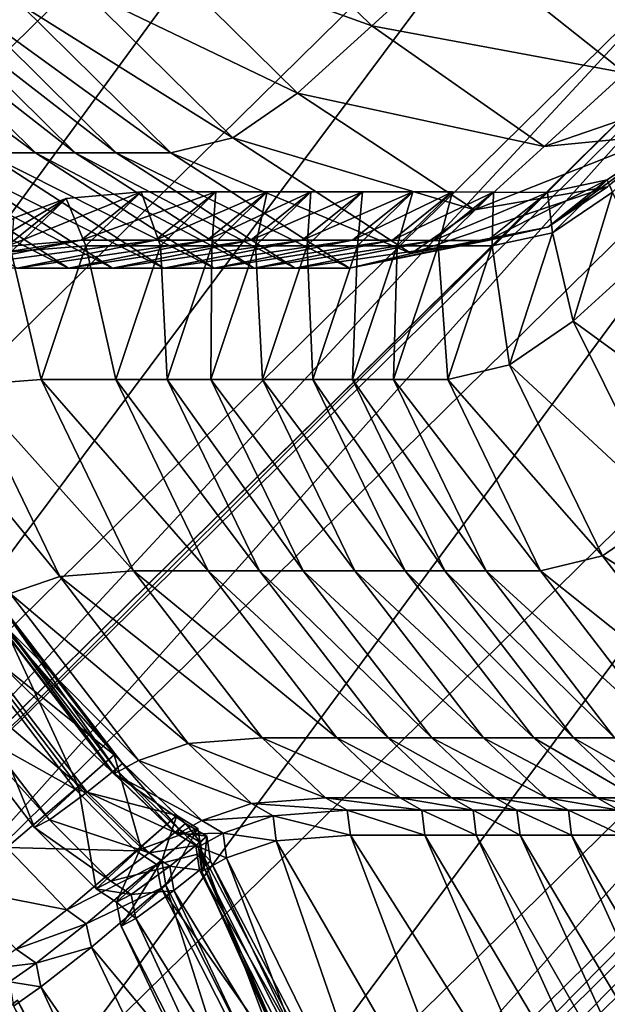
# Model space of a CAD drawing. Header units: millimetres. Extents: x 2387 to 13955, y -4964 to 364.
# Tile 666 of 1056: x 7050.94 to 7055.79, y -2847.48 to -2839.35. Entities that reach past the tile are written whole.
import ezdxf

# ---------------------------------------------------------------- set-up
doc = ezdxf.new("R2010")
doc.units = ezdxf.units.MM
doc.header["$MEASUREMENT"] = 0
doc.layers.add('Predefinito', color=7, linetype='Continuous', true_color=0x000000)

msp = doc.modelspace()

# ---------------------------------------------------------------- linework, layer by layer
at = {"layer": 'Predefinito'}
for points in [[(7043.1484, -2826.8787, 485.8323), (7050.9524, -2833.1665, 485.8435), (7043.3201, -2840.6766, 440.6501)], [(7045.9486, -2842.9292, 440.6993), (7043.3201, -2840.6766, 440.6501), (7050.9524, -2833.1665, 485.8435)], [(7050.9524, -2833.1665, 485.8435), (7053.5766, -2835.4239, 485.8769), (7045.9486, -2842.9292, 440.6993)], [(7046.0385, -2843.108, 440.7321), (7045.9486, -2842.9292, 440.6993), (7053.5766, -2835.4239, 485.8769)], [(7053.5766, -2835.4239, 485.8769), (7053.6634, -2835.6057, 485.8992), (7046.0385, -2843.108, 440.7321)], [(7046.2277, -2843.1725, 440.6993), (7046.0385, -2843.108, 440.7321), (7053.6634, -2835.6057, 485.8992)], [(7053.6634, -2835.6057, 485.8992), (7053.8554, -2835.6669, 485.8769), (7046.2277, -2843.1725, 440.6993)], [(7046.8158, -2843.5668, 440.6501), (7046.2277, -2843.1725, 440.6993), (7053.8554, -2835.6669, 485.8769)], [(7053.8554, -2835.6669, 485.8769), (7054.4477, -2836.0563, 485.8435), (7046.8158, -2843.5668, 440.6501)], [(7048.1022, -2844.7348, 440.6337), (7046.8158, -2843.5668, 440.6501), (7054.4477, -2836.0563, 485.8435)], [(7054.4477, -2836.0563, 485.8435), (7055.7355, -2837.2228, 485.8323), (7048.1022, -2844.7348, 440.6337)], [(7049.1175, -2846.0976, 440.7532), (7048.1022, -2844.7348, 440.6337), (7055.7355, -2837.2228, 485.8323)], [(7055.7355, -2837.2228, 485.8323), (7056.7391, -2838.596, 485.9135), (7049.1175, -2846.0976, 440.7532)], [(7053.8435, -2839.4032, 1223.2456), (7052.6006, -2838.1883, 1223.2242), (7051.9934, -2838.7389, 1220.204)], [(7052.6006, -2838.1883, 1223.2242), (7053.8435, -2839.4032, 1223.2456), (7054.5907, -2838.724, 1224.9897)], [(7048.8923, -2847.0761, 441.1116), (7049.1175, -2846.0976, 440.7532), (7056.7391, -2838.596, 485.9135)], [(7056.7391, -2838.596, 485.9135), (7056.4782, -2839.6059, 486.157), (7048.8923, -2847.0761, 441.1116)], [(7053.2321, -2839.9589, 1220.2166), (7051.9934, -2838.7389, 1220.204), (7051.4613, -2839.1079, 1211.855)], [(7051.9934, -2838.7389, 1220.204), (7053.2321, -2839.9589, 1220.2166), (7053.8435, -2839.4032, 1223.2456)], [(7055.9329, -2839.7933, 1224.7559), (7054.5907, -2838.724, 1224.9897), (7053.8435, -2839.4032, 1223.2456)], [(7054.5907, -2838.724, 1224.9897), (7055.9329, -2839.7933, 1224.7559), (7056.5301, -2839.25, 1225.4733)], [(7052.6987, -2840.3294, 1211.8616), (7051.4613, -2839.1079, 1211.855), (7050.9485, -2839.2309, 1194.1353)], [(7051.4613, -2839.1079, 1211.855), (7052.6987, -2840.3294, 1211.8616), (7053.2321, -2839.9589, 1220.2166)], [(7049.4179, -2839.2308, 1031.5923), (7050.6548, -2840.4528, 1031.5925), (7051.0695, -2840.4529, 1088.1479)], [(7051.0695, -2840.4529, 1088.1479), (7049.8326, -2839.2308, 1088.1471), (7049.4179, -2839.2308, 1031.5923)], [(7051.3976, -2840.4529, 1132.8939), (7050.1607, -2839.2308, 1132.8914), (7049.8326, -2839.2308, 1088.1471)], [(7049.8326, -2839.2308, 1088.1471), (7051.0695, -2840.4529, 1088.1479), (7051.3976, -2840.4529, 1132.8939)], [(7050.1607, -2839.2308, 1132.8914), (7051.3976, -2840.4529, 1132.8939), (7051.7369, -2840.4529, 1167.626)], [(7051.7369, -2840.4529, 1167.626), (7050.5, -2839.2309, 1167.6218), (7050.1607, -2839.2308, 1132.8914)], [(7052.1855, -2840.4529, 1194.14), (7050.9485, -2839.2309, 1194.1353), (7050.5, -2839.2309, 1167.6218)], [(7050.5, -2839.2309, 1167.6218), (7051.7369, -2840.4529, 1167.626), (7052.1855, -2840.4529, 1194.14)], [(7050.9485, -2839.2309, 1194.1353), (7052.1855, -2840.4529, 1194.14), (7052.6987, -2840.3294, 1211.8616)], [(7055.2677, -2840.4002, 1223.0894), (7053.8435, -2839.4032, 1223.2456), (7053.2321, -2839.9589, 1220.2166)], [(7053.8435, -2839.4032, 1223.2456), (7055.2677, -2840.4002, 1223.0894), (7055.9329, -2839.7933, 1224.7559)], [(7051.1571, -2848.1951, 440.6337), (7049.9307, -2847.0187, 440.7532), (7057.5522, -2839.5172, 485.9135)], [(7056.5178, -2839.6508, 486.157), (7057.5522, -2839.5172, 485.9135), (7049.9307, -2847.0187, 440.7532)], [(7057.5522, -2839.5172, 485.9135), (7058.7906, -2840.6831, 485.8323), (7051.1571, -2848.1951, 440.6337)], [(7048.4794, -2847.4805, 441.3505), (7048.8923, -2847.0761, 441.1116), (7056.4782, -2839.6059, 486.157)], [(7056.4782, -2839.6059, 486.157), (7056.0416, -2840.0312, 486.3194), (7048.4794, -2847.4805, 441.3505)], [(7056.0416, -2840.0312, 486.3194), (7056.5178, -2839.6508, 486.157), (7048.9319, -2847.121, 441.1115)], [(7049.9307, -2847.0187, 440.7532), (7048.9319, -2847.121, 441.1115), (7056.5178, -2839.6508, 486.157)], [(7056.6755, -2839.9156, 1224.0543), (7055.9329, -2839.7933, 1224.7559), (7055.2677, -2840.4002, 1223.0894)], [(7054.6925, -2840.9239, 1220.1245), (7053.2321, -2839.9589, 1220.2166), (7052.6987, -2840.3294, 1211.8616)], [(7053.2321, -2839.9589, 1220.2166), (7054.6925, -2840.9239, 1220.1245), (7055.2677, -2840.4002, 1223.0894)], [(7055.2677, -2840.4002, 1223.0894), (7056.2559, -2840.3053, 1222.6199), (7056.6755, -2839.9156, 1224.0543)], [(7048.9319, -2847.121, 441.1115), (7048.4794, -2847.4805, 441.3505), (7056.0416, -2840.0312, 486.3194)], [(7054.1694, -2841.2853, 1211.8174), (7052.6987, -2840.3294, 1211.8616), (7052.1855, -2840.4529, 1194.14)], [(7052.6987, -2840.3294, 1211.8616), (7054.1694, -2841.2853, 1211.8174), (7054.6925, -2840.9239, 1220.1245)], [(7054.6925, -2840.9239, 1220.1245), (7055.7895, -2840.733, 1219.8486), (7056.2559, -2840.3053, 1222.6199)], [(7056.2559, -2840.3053, 1222.6199), (7055.2677, -2840.4002, 1223.0894), (7054.6925, -2840.9239, 1220.1245)], [(7056.257, -2840.3597, 1219.6648), (7055.7895, -2840.733, 1219.8486), (7055.297, -2841.0673, 1211.6836)], [(7055.297, -2841.0673, 1211.6836), (7055.785, -2840.6761, 1211.5944), (7056.257, -2840.3597, 1219.6648)], [(7055.8291, -2840.7778, 1219.8488), (7056.257, -2840.3597, 1219.6648), (7055.785, -2840.6761, 1211.5944)], [(7051.3437, -2841.4048, 924.3243), (7049.8684, -2840.4528, 924.3302), (7049.4445, -2840.4528, 882.0847)], [(7049.4445, -2840.4528, 882.0847), (7050.9198, -2841.4048, 882.0756), (7051.3437, -2841.4048, 924.3243)], [(7049.8684, -2840.4528, 924.3302), (7051.3437, -2841.4048, 924.3243), (7051.7045, -2841.4048, 973.5441)], [(7051.7045, -2841.4048, 973.5441), (7050.2293, -2840.4528, 973.5469), (7049.8684, -2840.4528, 924.3302)], [(7052.13, -2841.4048, 1031.5908), (7050.6548, -2840.4528, 1031.5925), (7050.2293, -2840.4528, 973.5469)], [(7050.2293, -2840.4528, 973.5469), (7051.7045, -2841.4048, 973.5441), (7052.13, -2841.4048, 1031.5908)], [(7050.6548, -2840.4528, 1031.5925), (7052.13, -2841.4048, 1031.5908), (7052.5447, -2841.4048, 1088.1466)], [(7052.5447, -2841.4048, 1088.1466), (7051.0695, -2840.4529, 1088.1479), (7050.6548, -2840.4528, 1031.5925)], [(7052.8728, -2841.4048, 1132.8934), (7051.3976, -2840.4529, 1132.8939), (7051.0695, -2840.4529, 1088.1479)], [(7051.0695, -2840.4529, 1088.1479), (7052.5447, -2841.4048, 1088.1466), (7052.8728, -2841.4048, 1132.8934)], [(7051.3976, -2840.4529, 1132.8939), (7052.8728, -2841.4048, 1132.8934), (7053.212, -2841.405, 1167.6223)], [(7053.212, -2841.405, 1167.6223), (7051.7369, -2840.4529, 1167.626), (7051.3976, -2840.4529, 1132.8939)], [(7053.66, -2841.4054, 1194.1234), (7052.1855, -2840.4529, 1194.14), (7051.7369, -2840.4529, 1167.626)], [(7051.7369, -2840.4529, 1167.626), (7053.212, -2841.405, 1167.6223), (7053.66, -2841.4054, 1194.1234)], [(7052.1855, -2840.4529, 1194.14), (7053.66, -2841.4054, 1194.1234), (7054.1694, -2841.2853, 1211.8174)], [(7052.1567, -2849.6164, 440.65), (7051.1571, -2848.1951, 440.6337), (7058.7906, -2840.6831, 485.8323)], [(7058.7906, -2840.6831, 485.8323), (7059.7882, -2842.1057, 485.8434), (7052.1567, -2849.6164, 440.65)], [(7054.7993, -2841.1772, 1194.0679), (7055.295, -2840.7791, 1194.0304), (7055.785, -2840.6761, 1211.5944)], [(7055.785, -2840.6761, 1211.5944), (7055.297, -2841.0673, 1211.6836), (7054.7993, -2841.1772, 1194.0679)], [(7055.3366, -2841.1121, 1211.6836), (7055.785, -2840.6761, 1211.5944), (7055.295, -2840.7791, 1194.0304)], [(7055.785, -2840.6761, 1211.5944), (7055.3366, -2841.1121, 1211.6836), (7055.8291, -2840.7778, 1219.8488)], [(7051.9428, -2840.7758, 844.9059), (7051.4459, -2841.175, 844.92), (7050.83, -2841.2268, 817.3379)], [(7050.83, -2841.2268, 817.3379), (7051.3239, -2840.8303, 817.3457), (7051.9428, -2840.7758, 844.9059)], [(7051.4855, -2841.2198, 844.9199), (7051.9428, -2840.7758, 844.9059), (7051.3239, -2840.8303, 817.3457)], [(7051.4459, -2841.175, 844.92), (7051.9428, -2840.7758, 844.9059), (7052.5579, -2840.7756, 882.0535)], [(7052.5579, -2840.7756, 882.0535), (7052.061, -2841.1748, 882.0617), (7051.4459, -2841.175, 844.92)], [(7051.9428, -2840.7758, 844.9059), (7051.4855, -2841.2198, 844.9199), (7052.1005, -2841.2196, 882.0615)], [(7052.1005, -2841.2196, 882.0615), (7052.5579, -2840.7756, 882.0535), (7051.9428, -2840.7758, 844.9059)], [(7052.982, -2840.7755, 924.3104), (7052.485, -2841.1748, 924.3156), (7052.061, -2841.1748, 882.0617)], [(7052.061, -2841.1748, 882.0617), (7052.5579, -2840.7756, 882.0535), (7052.982, -2840.7755, 924.3104)], [(7052.5579, -2840.7756, 882.0535), (7052.1005, -2841.2196, 882.0615), (7052.5245, -2841.2196, 924.3154)], [(7052.485, -2841.1748, 924.3156), (7052.982, -2840.7755, 924.3104), (7053.3429, -2840.7755, 973.5341)], [(7053.3429, -2840.7755, 973.5341), (7052.8459, -2841.1748, 973.538), (7052.485, -2841.1748, 924.3156)], [(7052.982, -2840.7755, 924.3104), (7052.5245, -2841.2196, 924.3154), (7052.8854, -2841.2196, 973.538)], [(7052.5245, -2841.2196, 924.3154), (7052.982, -2840.7755, 924.3104), (7052.5579, -2840.7756, 882.0535)], [(7053.7685, -2840.7755, 1031.582), (7053.2714, -2841.1748, 1031.5856), (7052.8459, -2841.1748, 973.538)], [(7052.8459, -2841.1748, 973.538), (7053.3429, -2840.7755, 973.5341), (7053.7685, -2840.7755, 1031.582)], [(7052.8854, -2841.2196, 973.538), (7053.3429, -2840.7755, 973.5341), (7052.982, -2840.7755, 924.3104)], [(7053.3429, -2840.7755, 973.5341), (7052.8854, -2841.2196, 973.538), (7053.311, -2841.2196, 1031.5856)], [(7053.2714, -2841.1748, 1031.5856), (7053.7685, -2840.7755, 1031.582), (7054.1831, -2840.7755, 1088.137)], [(7054.1831, -2840.7755, 1088.137), (7053.6861, -2841.1748, 1088.1407), (7053.2714, -2841.1748, 1031.5856)], [(7053.7685, -2840.7755, 1031.582), (7053.311, -2841.2196, 1031.5856), (7053.7256, -2841.2196, 1088.1409)], [(7053.311, -2841.2196, 1031.5856), (7053.7685, -2840.7755, 1031.582), (7053.3429, -2840.7755, 973.5341)], [(7054.5111, -2840.7755, 1132.881), (7054.0141, -2841.1748, 1132.8862), (7053.6861, -2841.1748, 1088.1407)], [(7053.6861, -2841.1748, 1088.1407), (7054.1831, -2840.7755, 1088.137), (7054.5111, -2840.7755, 1132.881)], [(7053.7256, -2841.2196, 1088.1409), (7054.1831, -2840.7755, 1088.137), (7053.7685, -2840.7755, 1031.582)], [(7054.1831, -2840.7755, 1088.137), (7053.7256, -2841.2196, 1088.1409), (7054.0536, -2841.2196, 1132.8864)], [(7054.0141, -2841.1748, 1132.8862), (7054.5111, -2840.7755, 1132.881), (7054.8495, -2840.7764, 1167.5879)], [(7054.8495, -2840.7764, 1167.5879), (7054.3528, -2841.1754, 1167.6019), (7054.0141, -2841.1748, 1132.8862)], [(7054.5111, -2840.7755, 1132.881), (7054.0536, -2841.2196, 1132.8864), (7054.3923, -2841.2202, 1167.6021)], [(7054.0536, -2841.2196, 1132.8864), (7054.5111, -2840.7755, 1132.881), (7054.1831, -2840.7755, 1088.137)], [(7055.7895, -2840.733, 1219.8486), (7054.6925, -2840.9239, 1220.1245), (7054.1694, -2841.2853, 1211.8174)], [(7054.1694, -2841.2853, 1211.8174), (7055.297, -2841.0673, 1211.6836), (7055.7895, -2840.733, 1219.8486)], [(7054.3528, -2841.1754, 1167.6019), (7054.8495, -2840.7764, 1167.5879), (7055.295, -2840.7791, 1194.0304)], [(7055.295, -2840.7791, 1194.0304), (7054.7993, -2841.1772, 1194.0679), (7054.3528, -2841.1754, 1167.6019)], [(7054.3923, -2841.2202, 1167.6021), (7054.8495, -2840.7764, 1167.5879), (7054.5111, -2840.7755, 1132.881)], [(7054.8495, -2840.7764, 1167.5879), (7054.3923, -2841.2202, 1167.6021), (7054.8388, -2841.222, 1194.068)], [(7054.8388, -2841.222, 1194.068), (7055.295, -2840.7791, 1194.0304), (7054.8495, -2840.7764, 1167.5879)], [(7055.295, -2840.7791, 1194.0304), (7054.8388, -2841.222, 1194.068), (7055.3366, -2841.1121, 1211.6836)], [(7055.5046, -2841.8429, 1220.1246), (7055.8291, -2840.7778, 1219.8488), (7055.3366, -2841.1121, 1211.6836)], [(7055.8291, -2840.7778, 1219.8488), (7055.5046, -2841.8429, 1220.1246), (7056.0796, -2841.3191, 1223.0892)], [(7050.4034, -2841.3817, 803.7623), (7050.8885, -2840.9929, 803.8505), (7051.3239, -2840.8303, 817.3457)], [(7051.3239, -2840.8303, 817.3457), (7050.83, -2841.2268, 817.3379), (7050.4034, -2841.3817, 803.7623)], [(7050.8696, -2841.2716, 817.3379), (7051.3239, -2840.8303, 817.3457), (7050.8885, -2840.9929, 803.8505)], [(7051.3239, -2840.8303, 817.3457), (7050.8696, -2841.2716, 817.3379), (7051.4855, -2841.2198, 844.9199)], [(7053.66, -2841.4054, 1194.1234), (7054.7993, -2841.1772, 1194.0679), (7055.297, -2841.0673, 1211.6836)], [(7055.297, -2841.0673, 1211.6836), (7054.1694, -2841.2853, 1211.8174), (7053.66, -2841.4054, 1194.1234)], [(7051.4459, -2841.175, 844.92), (7050.3048, -2841.4048, 844.9423), (7049.6934, -2841.4526, 817.3265)], [(7049.6934, -2841.4526, 817.3265), (7050.83, -2841.2268, 817.3379), (7051.4459, -2841.175, 844.92)], [(7050.3048, -2841.4048, 844.9423), (7051.4459, -2841.175, 844.92), (7052.061, -2841.1748, 882.0617)], [(7052.061, -2841.1748, 882.0617), (7050.9198, -2841.4048, 882.0756), (7050.3048, -2841.4048, 844.9423)], [(7052.485, -2841.1748, 924.3156), (7051.3437, -2841.4048, 924.3243), (7050.9198, -2841.4048, 882.0756)], [(7050.9198, -2841.4048, 882.0756), (7052.061, -2841.1748, 882.0617), (7052.485, -2841.1748, 924.3156)], [(7051.3437, -2841.4048, 924.3243), (7052.485, -2841.1748, 924.3156), (7052.8459, -2841.1748, 973.538)], [(7052.8459, -2841.1748, 973.538), (7051.7045, -2841.4048, 973.5441), (7051.3437, -2841.4048, 924.3243)], [(7053.2714, -2841.1748, 1031.5856), (7052.13, -2841.4048, 1031.5908), (7051.7045, -2841.4048, 973.5441)], [(7051.7045, -2841.4048, 973.5441), (7052.8459, -2841.1748, 973.538), (7053.2714, -2841.1748, 1031.5856)], [(7052.13, -2841.4048, 1031.5908), (7053.2714, -2841.1748, 1031.5856), (7053.6861, -2841.1748, 1088.1407)], [(7053.6861, -2841.1748, 1088.1407), (7052.5447, -2841.4048, 1088.1466), (7052.13, -2841.4048, 1031.5908)], [(7054.0141, -2841.1748, 1132.8862), (7052.8728, -2841.4048, 1132.8934), (7052.5447, -2841.4048, 1088.1466)], [(7052.5447, -2841.4048, 1088.1466), (7053.6861, -2841.1748, 1088.1407), (7054.0141, -2841.1748, 1132.8862)], [(7052.8728, -2841.4048, 1132.8934), (7054.0141, -2841.1748, 1132.8862), (7054.3528, -2841.1754, 1167.6019)], [(7054.3528, -2841.1754, 1167.6019), (7053.212, -2841.405, 1167.6223), (7052.8728, -2841.4048, 1132.8934)], [(7053.212, -2841.405, 1167.6223), (7054.3528, -2841.1754, 1167.6019), (7054.7993, -2841.1772, 1194.0679)], [(7054.7993, -2841.1772, 1194.0679), (7053.66, -2841.4054, 1194.1234), (7053.212, -2841.405, 1167.6223)], [(7054.9814, -2842.2044, 1211.818), (7055.3366, -2841.1121, 1211.6836), (7054.8388, -2841.222, 1194.068)], [(7055.3366, -2841.1121, 1211.6836), (7054.9814, -2842.2044, 1211.818), (7055.5046, -2841.8429, 1220.1246)], [(7050.8696, -2841.2716, 817.3379), (7050.5054, -2842.3717, 817.3257), (7051.1168, -2842.3239, 844.9396)], [(7051.1168, -2842.3239, 844.9396), (7051.4855, -2841.2198, 844.9199), (7050.8696, -2841.2716, 817.3379)], [(7051.4855, -2841.2198, 844.9199), (7051.1168, -2842.3239, 844.9396), (7051.7316, -2842.3239, 882.0715)], [(7051.7316, -2842.3239, 882.0715), (7052.1005, -2841.2196, 882.0615), (7051.4855, -2841.2198, 844.9199)], [(7052.1005, -2841.2196, 882.0615), (7051.7316, -2842.3239, 882.0715), (7052.1556, -2842.3238, 924.3216)], [(7052.1556, -2842.3238, 924.3216), (7052.5245, -2841.2196, 924.3154), (7052.1005, -2841.2196, 882.0615)], [(7052.5245, -2841.2196, 924.3154), (7052.1556, -2842.3238, 924.3216), (7052.5165, -2842.3239, 973.5435)], [(7052.5165, -2842.3239, 973.5435), (7052.8854, -2841.2196, 973.538), (7052.5245, -2841.2196, 924.3154)], [(7052.8854, -2841.2196, 973.538), (7052.5165, -2842.3239, 973.5435), (7052.9421, -2842.3238, 1031.5908)], [(7052.9421, -2842.3238, 1031.5908), (7053.311, -2841.2196, 1031.5856), (7052.8854, -2841.2196, 973.538)], [(7053.311, -2841.2196, 1031.5856), (7052.9421, -2842.3238, 1031.5908), (7053.3567, -2842.3239, 1088.147)], [(7053.3567, -2842.3239, 1088.147), (7053.7256, -2841.2196, 1088.1409), (7053.311, -2841.2196, 1031.5856)], [(7053.7256, -2841.2196, 1088.1409), (7053.3567, -2842.3239, 1088.147), (7053.6847, -2842.3239, 1132.8951)], [(7054.0536, -2841.2196, 1132.8864), (7053.6847, -2842.3239, 1132.8951), (7054.024, -2842.324, 1167.6249)], [(7053.6847, -2842.3239, 1132.8951), (7054.0536, -2841.2196, 1132.8864), (7053.7256, -2841.2196, 1088.1409)], [(7054.024, -2842.324, 1167.6249), (7054.3923, -2841.2202, 1167.6021), (7054.0536, -2841.2196, 1132.8864)], [(7054.3923, -2841.2202, 1167.6021), (7054.024, -2842.324, 1167.6249), (7054.472, -2842.3244, 1194.1252)], [(7054.472, -2842.3244, 1194.1252), (7054.8388, -2841.222, 1194.068), (7054.3923, -2841.2202, 1167.6021)], [(7054.8388, -2841.222, 1194.068), (7054.472, -2842.3244, 1194.1252), (7054.9814, -2842.2044, 1211.818)], [(7056.8935, -2842.8551, 1223.2456), (7056.0796, -2841.3191, 1223.0892), (7055.5046, -2841.8429, 1220.1246)], [(7056.2822, -2843.411, 1220.2166), (7055.5046, -2841.8429, 1220.1246), (7054.9814, -2842.2044, 1211.818)], [(7055.5046, -2841.8429, 1220.1246), (7056.2822, -2843.411, 1220.2166), (7056.8935, -2842.8551, 1223.2456)], [(7052.4749, -2850.2489, 440.6989), (7052.1567, -2849.6164, 440.65), (7059.7882, -2842.1057, 485.8434)], [(7059.7882, -2842.1057, 485.8434), (7060.1012, -2842.7417, 485.8764), (7052.4749, -2850.2489, 440.6989)], [(7055.7488, -2843.7816, 1211.8633), (7054.9814, -2842.2044, 1211.818), (7054.472, -2842.3244, 1194.1252)], [(7054.9814, -2842.2044, 1211.818), (7055.7488, -2843.7816, 1211.8633), (7056.2822, -2843.411, 1220.2166)], [(7051.8797, -2843.9051, 844.9426), (7051.1168, -2842.3239, 844.9396), (7050.5054, -2842.3717, 817.3257)], [(7051.1168, -2842.3239, 844.9396), (7051.8797, -2843.9051, 844.9426), (7052.4945, -2843.9052, 882.0696)], [(7052.4945, -2843.9052, 882.0696), (7051.7316, -2842.3239, 882.0715), (7051.1168, -2842.3239, 844.9396)], [(7052.9185, -2843.9052, 924.3201), (7052.1556, -2842.3238, 924.3216), (7051.7316, -2842.3239, 882.0715)], [(7051.7316, -2842.3239, 882.0715), (7052.4945, -2843.9052, 882.0696), (7052.9185, -2843.9052, 924.3201)], [(7052.1556, -2842.3238, 924.3216), (7052.9185, -2843.9052, 924.3201), (7053.2794, -2843.9052, 973.5444)], [(7053.2794, -2843.9052, 973.5444), (7052.5165, -2842.3239, 973.5435), (7052.1556, -2842.3238, 924.3216)], [(7053.705, -2843.9052, 1031.5925), (7052.9421, -2842.3238, 1031.5908), (7052.5165, -2842.3239, 973.5435)], [(7052.5165, -2842.3239, 973.5435), (7053.2794, -2843.9052, 973.5444), (7053.705, -2843.9052, 1031.5925)], [(7052.9421, -2842.3238, 1031.5908), (7053.705, -2843.9052, 1031.5925), (7054.1196, -2843.9052, 1088.1495)], [(7054.1196, -2843.9052, 1088.1495), (7053.3567, -2842.3239, 1088.147), (7052.9421, -2842.3238, 1031.5908)], [(7054.4477, -2843.9051, 1132.9004), (7053.6847, -2842.3239, 1132.8951), (7053.3567, -2842.3239, 1088.147)], [(7053.3567, -2842.3239, 1088.147), (7054.1196, -2843.9052, 1088.1495), (7054.4477, -2843.9051, 1132.9004)], [(7053.6847, -2842.3239, 1132.8951), (7054.4477, -2843.9051, 1132.9004), (7054.7871, -2843.9051, 1167.6359)], [(7054.7871, -2843.9051, 1167.6359), (7054.024, -2842.324, 1167.6249), (7053.6847, -2842.3239, 1132.8951)], [(7055.2356, -2843.9051, 1194.1466), (7054.472, -2842.3244, 1194.1252), (7054.024, -2842.324, 1167.6249)], [(7054.024, -2842.324, 1167.6249), (7054.7871, -2843.9051, 1167.6359), (7055.2356, -2843.9051, 1194.1466)], [(7054.472, -2842.3244, 1194.1252), (7055.2356, -2843.9051, 1194.1466), (7055.7488, -2843.7816, 1211.8633)], [(7051.2699, -2843.9516, 817.3209), (7050.5054, -2842.3717, 817.3257), (7050.092, -2842.5149, 803.6301)], [(7050.5054, -2842.3717, 817.3257), (7051.2699, -2843.9516, 817.3209), (7051.8797, -2843.9051, 844.9426)], [(7050.092, -2842.5149, 803.6301), (7050.8608, -2844.0909, 803.5861), (7051.2699, -2843.9516, 817.3209)], [(7052.5155, -2850.4448, 440.7315), (7052.4749, -2850.2489, 440.6989), (7060.1012, -2842.7417, 485.8764)], [(7060.1012, -2842.7417, 485.8764), (7060.1381, -2842.9399, 485.8985), (7052.5155, -2850.4448, 440.7315)], [(7052.6819, -2850.5562, 440.6989), (7052.5155, -2850.4448, 440.7315), (7060.1381, -2842.9399, 485.8985)], [(7060.1381, -2842.9399, 485.8985), (7060.3079, -2843.0487, 485.8764), (7052.6819, -2850.5562, 440.6989)], [(7054.6542, -2853.5461, 440.6501), (7052.6819, -2850.5562, 440.6989), (7060.3079, -2843.0487, 485.8764)], [(7060.3079, -2843.0487, 485.8764), (7062.2855, -2846.0349, 485.8434), (7054.6542, -2853.5461, 440.6501)], [(7057.3403, -2844.7904, 1220.204), (7056.2822, -2843.411, 1220.2166), (7055.7488, -2843.7816, 1211.8633)], [(7056.8085, -2845.1601, 1211.8577), (7055.7488, -2843.7816, 1211.8633), (7055.2356, -2843.9051, 1194.1466)], [(7055.7488, -2843.7816, 1211.8633), (7056.8085, -2845.1601, 1211.8577), (7057.3403, -2844.7904, 1220.204)], [(7052.33, -2845.3298, 817.3203), (7051.2699, -2843.9516, 817.3209), (7050.8608, -2844.0909, 803.5861)], [(7052.94, -2845.2832, 844.9375), (7051.8797, -2843.9051, 844.9426), (7051.2699, -2843.9516, 817.3209)], [(7051.2699, -2843.9516, 817.3209), (7052.33, -2845.3298, 817.3203), (7052.94, -2845.2832, 844.9375)], [(7051.8797, -2843.9051, 844.9426), (7052.94, -2845.2832, 844.9375), (7053.5548, -2845.2832, 882.0627)], [(7053.5548, -2845.2832, 882.0627), (7052.4945, -2843.9052, 882.0696), (7051.8797, -2843.9051, 844.9426)], [(7053.9788, -2845.2832, 924.3156), (7052.9185, -2843.9052, 924.3201), (7052.4945, -2843.9052, 882.0696)], [(7052.4945, -2843.9052, 882.0696), (7053.5548, -2845.2832, 882.0627), (7053.9788, -2845.2832, 924.3156)], [(7052.9185, -2843.9052, 924.3201), (7053.9788, -2845.2832, 924.3156), (7054.3398, -2845.2832, 973.5431)], [(7054.3398, -2845.2832, 973.5431), (7053.2794, -2843.9052, 973.5444), (7052.9185, -2843.9052, 924.3201)], [(7054.7653, -2845.2832, 1031.5923), (7053.705, -2843.9052, 1031.5925), (7053.2794, -2843.9052, 973.5444)], [(7053.2794, -2843.9052, 973.5444), (7054.3398, -2845.2832, 973.5431), (7054.7653, -2845.2832, 1031.5923)], [(7053.705, -2843.9052, 1031.5925), (7054.7653, -2845.2832, 1031.5923), (7055.18, -2845.2832, 1088.1499)], [(7055.18, -2845.2832, 1088.1499), (7054.1196, -2843.9052, 1088.1495), (7053.705, -2843.9052, 1031.5925)], [(7055.5081, -2845.2832, 1132.9026), (7054.4477, -2843.9051, 1132.9004), (7054.1196, -2843.9052, 1088.1495)], [(7054.1196, -2843.9052, 1088.1495), (7055.18, -2845.2832, 1088.1499), (7055.5081, -2845.2832, 1132.9026)], [(7054.4477, -2843.9051, 1132.9004), (7055.5081, -2845.2832, 1132.9026), (7055.8475, -2845.2832, 1167.6388)], [(7055.8475, -2845.2832, 1167.6388), (7054.7871, -2843.9051, 1167.6359), (7054.4477, -2843.9051, 1132.9004)], [(7056.2959, -2845.2832, 1194.1465), (7055.2356, -2843.9051, 1194.1466), (7054.7871, -2843.9051, 1167.6359)], [(7054.7871, -2843.9051, 1167.6359), (7055.8475, -2845.2832, 1167.6388), (7056.2959, -2845.2832, 1194.1465)], [(7055.2356, -2843.9051, 1194.1466), (7056.2959, -2845.2832, 1194.1465), (7056.8085, -2845.1601, 1211.8577)], [(7051.7203, -2845.4244, 789.3571), (7050.6626, -2844.0451, 789.3629), (7050.3437, -2844.3251, 789.3163)], [(7051.4247, -2845.6876, 789.5337), (7050.3677, -2844.3077, 789.5248), (7050.6626, -2844.0451, 789.3629)], [(7051.787, -2845.4946, 796.3964), (7050.7278, -2844.1161, 796.4005), (7050.6446, -2844.1865, 796.2252)], [(7051.9202, -2845.4694, 803.592), (7050.8608, -2844.0909, 803.5861), (7050.6597, -2844.2026, 798.4422)], [(7050.6626, -2844.0451, 789.3629), (7051.7203, -2845.4244, 789.3571), (7051.4247, -2845.6876, 789.5337)], [(7051.7334, -2845.5448, 796.5979), (7050.6741, -2844.1662, 796.5933), (7050.7278, -2844.1161, 796.4005)], [(7050.7278, -2844.1161, 796.4005), (7051.787, -2845.4946, 796.3964), (7051.7334, -2845.5448, 796.5979)], [(7050.8608, -2844.0909, 803.5861), (7051.9202, -2845.4694, 803.592), (7052.33, -2845.3298, 817.3203)], [(7051.7025, -2845.566, 796.2125), (7050.6446, -2844.1865, 796.2252), (7050.44, -2844.3501, 795.311)], [(7050.6446, -2844.1865, 796.2252), (7051.7025, -2845.566, 796.2125), (7051.787, -2845.4946, 796.3964)], [(7051.7186, -2845.5814, 798.4515), (7050.6597, -2844.2026, 798.4422), (7050.6741, -2844.1662, 796.5933)], [(7050.6741, -2844.1662, 796.5933), (7051.7334, -2845.5448, 796.5979), (7051.7186, -2845.5814, 798.4515)], [(7050.6597, -2844.2026, 798.4422), (7051.7186, -2845.5814, 798.4515), (7051.9202, -2845.4694, 803.592)], [(7051.3973, -2845.7071, 789.2966), (7050.3437, -2844.3251, 789.3163), (7049.7833, -2844.8042, 788.5352)], [(7051.0623, -2846.0239, 790.4933), (7050.0071, -2844.6427, 790.4787), (7050.3677, -2844.3077, 789.5248)], [(7051.4961, -2845.7308, 795.2975), (7050.44, -2844.3501, 795.311), (7050.1293, -2844.5795, 792.9015)], [(7050.3437, -2844.3251, 789.3163), (7051.3973, -2845.7071, 789.2966), (7051.7203, -2845.4244, 789.3571)], [(7050.3677, -2844.3077, 789.5248), (7051.4247, -2845.6876, 789.5337), (7051.0623, -2846.0239, 790.4933)], [(7050.44, -2844.3501, 795.311), (7051.4961, -2845.7308, 795.2975), (7051.7025, -2845.566, 796.2125)], [(7051.1844, -2845.9609, 792.9028), (7050.1293, -2844.5795, 792.9015), (7050.0071, -2844.6427, 790.4787)], [(7050.1293, -2844.5795, 792.9015), (7051.1844, -2845.9609, 792.9028), (7051.4961, -2845.7308, 795.2975)], [(7050.0071, -2844.6427, 790.4787), (7051.0623, -2846.0239, 790.4933), (7051.1844, -2845.9609, 792.9028)], [(7049.7833, -2844.8042, 788.5352), (7050.8338, -2846.1885, 788.5107), (7051.3973, -2845.7071, 789.2966)], [(7052.8527, -2845.8248, 817.3214), (7052.33, -2845.3298, 817.3203), (7051.9202, -2845.4694, 803.592)], [(7053.4634, -2845.7778, 844.9327), (7052.94, -2845.2832, 844.9375), (7052.33, -2845.3298, 817.3203)], [(7052.33, -2845.3298, 817.3203), (7052.8527, -2845.8248, 817.3214), (7053.4634, -2845.7778, 844.9327)], [(7052.94, -2845.2832, 844.9375), (7053.4634, -2845.7778, 844.9327), (7054.0782, -2845.7778, 882.0585)], [(7054.0782, -2845.7778, 882.0585), (7053.5548, -2845.2832, 882.0627), (7052.94, -2845.2832, 844.9375)], [(7054.5022, -2845.7778, 924.3127), (7053.9788, -2845.2832, 924.3156), (7053.5548, -2845.2832, 882.0627)], [(7053.5548, -2845.2832, 882.0627), (7054.0782, -2845.7778, 882.0585), (7054.5022, -2845.7778, 924.3127)], [(7053.9788, -2845.2832, 924.3156), (7054.5022, -2845.7778, 924.3127), (7054.8632, -2845.7778, 973.5417)], [(7054.8632, -2845.7778, 973.5417), (7054.3398, -2845.2832, 973.5431), (7053.9788, -2845.2832, 924.3156)], [(7055.2888, -2845.7778, 1031.5914), (7054.7653, -2845.2832, 1031.5923), (7054.3398, -2845.2832, 973.5431)], [(7054.3398, -2845.2832, 973.5431), (7054.8632, -2845.7778, 973.5417), (7055.2888, -2845.7778, 1031.5914)], [(7054.7653, -2845.2832, 1031.5923), (7055.2888, -2845.7778, 1031.5914), (7055.7035, -2845.7777, 1088.1493)], [(7055.7035, -2845.7777, 1088.1493), (7055.18, -2845.2832, 1088.1499), (7054.7653, -2845.2832, 1031.5923)], [(7056.0315, -2845.7777, 1132.9026), (7055.5081, -2845.2832, 1132.9026), (7055.18, -2845.2832, 1088.1499)], [(7055.18, -2845.2832, 1088.1499), (7055.7035, -2845.7777, 1088.1493), (7056.0315, -2845.7777, 1132.9026)], [(7055.5081, -2845.2832, 1132.9026), (7056.0315, -2845.7777, 1132.9026), (7056.3708, -2845.7777, 1167.6373)], [(7056.3708, -2845.7777, 1167.6373), (7055.8475, -2845.2832, 1167.6388), (7055.5081, -2845.2832, 1132.9026)], [(7052.2361, -2845.9244, 789.3399), (7051.7203, -2845.4244, 789.3571), (7051.3973, -2845.7071, 789.2966)], [(7051.9389, -2846.1886, 789.5605), (7051.4247, -2845.6876, 789.5337), (7051.7203, -2845.4244, 789.3571)], [(7052.3079, -2845.9911, 796.384), (7051.787, -2845.4946, 796.3964), (7051.7025, -2845.566, 796.2125)], [(7052.441, -2845.9658, 803.61), (7051.9202, -2845.4694, 803.592), (7051.7186, -2845.5814, 798.4515)], [(7051.7203, -2845.4244, 789.3571), (7052.2361, -2845.9244, 789.3399), (7051.9389, -2846.1886, 789.5605)], [(7052.254, -2846.0413, 796.6118), (7051.7334, -2845.5448, 796.5979), (7051.787, -2845.4946, 796.3964)], [(7051.787, -2845.4946, 796.3964), (7052.3079, -2845.9911, 796.384), (7052.254, -2846.0413, 796.6118)], [(7051.9202, -2845.4694, 803.592), (7052.441, -2845.9658, 803.61), (7052.8527, -2845.8248, 817.3214)], [(7052.2189, -2846.0654, 796.1743), (7051.7025, -2845.566, 796.2125), (7051.4961, -2845.7308, 795.2975)], [(7051.7025, -2845.566, 796.2125), (7052.2189, -2846.0654, 796.1743), (7052.3079, -2845.9911, 796.384)], [(7052.2381, -2846.0787, 798.4797), (7051.7186, -2845.5814, 798.4515), (7051.7334, -2845.5448, 796.5979)], [(7051.7186, -2845.5814, 798.4515), (7052.2381, -2846.0787, 798.4797), (7052.441, -2845.9658, 803.61)], [(7051.7334, -2845.5448, 796.5979), (7052.254, -2846.0413, 796.6118), (7052.2381, -2846.0787, 798.4797)], [(7051.9013, -2846.2149, 789.2375), (7051.3973, -2845.7071, 789.2966), (7050.8338, -2846.1885, 788.5107)], [(7051.5705, -2846.5287, 790.537), (7051.0623, -2846.0239, 790.4933), (7051.4247, -2845.6876, 789.5337)], [(7052.007, -2846.2338, 795.2572), (7051.4961, -2845.7308, 795.2975), (7051.1844, -2845.9609, 792.9028)], [(7051.3973, -2845.7071, 789.2966), (7051.9013, -2846.2149, 789.2375), (7052.2361, -2845.9244, 789.3399)], [(7051.4247, -2845.6876, 789.5337), (7051.9389, -2846.1886, 789.5605), (7051.5705, -2846.5287, 790.537)], [(7051.4961, -2845.7308, 795.2975), (7052.007, -2846.2338, 795.2572), (7052.2189, -2846.0654, 796.1743)], [(7053.0308, -2845.9285, 817.3222), (7052.8527, -2845.8248, 817.3214), (7052.441, -2845.9658, 803.61)], [(7053.6419, -2845.8812, 844.9303), (7053.4634, -2845.7778, 844.9327), (7052.8527, -2845.8248, 817.3214)], [(7052.8527, -2845.8248, 817.3214), (7053.0308, -2845.9285, 817.3222), (7053.6419, -2845.8812, 844.9303)], [(7053.4634, -2845.7778, 844.9327), (7053.6419, -2845.8812, 844.9303), (7054.2569, -2845.8812, 882.0565)], [(7054.2569, -2845.8812, 882.0565), (7054.0782, -2845.7778, 882.0585), (7053.4634, -2845.7778, 844.9327)], [(7054.6808, -2845.8812, 924.3115), (7054.5022, -2845.7778, 924.3127), (7054.0782, -2845.7778, 882.0585)], [(7054.0782, -2845.7778, 882.0585), (7054.2569, -2845.8812, 882.0565), (7054.6808, -2845.8812, 924.3115)], [(7054.5022, -2845.7778, 924.3127), (7054.6808, -2845.8812, 924.3115), (7055.0417, -2845.8811, 973.541)], [(7055.0417, -2845.8811, 973.541), (7054.8632, -2845.7778, 973.5417), (7054.5022, -2845.7778, 924.3127)], [(7055.4673, -2845.8811, 1031.5908), (7055.2888, -2845.7778, 1031.5914), (7054.8632, -2845.7778, 973.5417)], [(7054.8632, -2845.7778, 973.5417), (7055.0417, -2845.8811, 973.541), (7055.4673, -2845.8811, 1031.5908)], [(7055.8821, -2845.8811, 1088.1487), (7055.7035, -2845.7777, 1088.1493), (7055.2888, -2845.7778, 1031.5914)], [(7055.2888, -2845.7778, 1031.5914), (7055.4673, -2845.8811, 1031.5908), (7055.8821, -2845.8811, 1088.1487)], [(7056.2101, -2845.8811, 1132.902), (7056.0315, -2845.7777, 1132.9026), (7055.7035, -2845.7777, 1088.1493)], [(7055.7035, -2845.7777, 1088.1493), (7055.8821, -2845.8811, 1088.1487), (7056.2101, -2845.8811, 1132.902)], [(7053.6675, -2846.0859, 844.9319), (7053.6419, -2845.8812, 844.9303), (7053.0308, -2845.9285, 817.3222)], [(7053.6419, -2845.8812, 844.9303), (7053.6675, -2846.0859, 844.9319), (7054.2823, -2846.0859, 882.0571)], [(7054.2823, -2846.0859, 882.0571), (7054.2569, -2845.8812, 882.0565), (7053.6419, -2845.8812, 844.9303)], [(7054.7063, -2846.0859, 924.3119), (7054.6808, -2845.8812, 924.3115), (7054.2569, -2845.8812, 882.0565)], [(7054.2569, -2845.8812, 882.0565), (7054.2823, -2846.0859, 882.0571), (7054.7063, -2846.0859, 924.3119)], [(7055.0673, -2846.0859, 973.5415), (7055.0417, -2845.8811, 973.541), (7054.6808, -2845.8812, 924.3115)], [(7054.6808, -2845.8812, 924.3115), (7054.7063, -2846.0859, 924.3119), (7055.0673, -2846.0859, 973.5415)], [(7055.4929, -2846.0859, 1031.5914), (7055.4673, -2845.8811, 1031.5908), (7055.0417, -2845.8811, 973.541)], [(7055.0417, -2845.8811, 973.541), (7055.0673, -2846.0859, 973.5415), (7055.4929, -2846.0859, 1031.5914)], [(7055.4673, -2845.8811, 1031.5908), (7055.4929, -2846.0859, 1031.5914), (7055.9076, -2846.0859, 1088.1494)], [(7055.9076, -2846.0859, 1088.1494), (7055.8821, -2845.8811, 1088.1487), (7055.4673, -2845.8811, 1031.5908)], [(7051.692, -2846.466, 792.907), (7051.1844, -2845.9609, 792.9028), (7051.0623, -2846.0239, 790.4933)], [(7051.1844, -2845.9609, 792.9028), (7051.692, -2846.466, 792.907), (7052.007, -2846.2338, 795.2572)], [(7052.4101, -2846.0323, 789.3284), (7052.2361, -2845.9244, 789.3399), (7051.9013, -2846.2149, 789.2375)], [(7052.1116, -2846.2971, 789.5784), (7051.9389, -2846.1886, 789.5605), (7052.2361, -2845.9244, 789.3399)], [(7052.2361, -2845.9244, 789.3399), (7052.4101, -2846.0323, 789.3284), (7052.1116, -2846.2971, 789.5784)], [(7052.6178, -2846.0706, 803.6219), (7052.441, -2845.9658, 803.61), (7052.2381, -2846.0787, 798.4797)], [(7052.441, -2845.9658, 803.61), (7052.6178, -2846.0706, 803.6219), (7053.0308, -2845.9285, 817.3222)], [(7053.0569, -2846.133, 817.3212), (7053.0308, -2845.9285, 817.3222), (7052.6178, -2846.0706, 803.6219)], [(7053.0308, -2845.9285, 817.3222), (7053.0569, -2846.133, 817.3212), (7053.6675, -2846.0859, 844.9319)], [(7051.0623, -2846.0239, 790.4933), (7051.5705, -2846.5287, 790.537), (7051.692, -2846.466, 792.907)], [(7051.9013, -2846.2149, 789.2375), (7052.0674, -2846.3278, 789.1982), (7052.4101, -2846.0323, 789.3284)], [(7052.3929, -2846.1724, 796.1489), (7052.2189, -2846.0654, 796.1743), (7052.007, -2846.2338, 795.2572)], [(7052.4421, -2846.2354, 789.34), (7052.4101, -2846.0323, 789.3284), (7052.0674, -2846.3278, 789.1982)], [(7052.1445, -2846.4992, 789.5605), (7052.1116, -2846.2971, 789.5784), (7052.4101, -2846.0323, 789.3284)], [(7052.4101, -2846.0323, 789.3284), (7052.4421, -2846.2354, 789.34), (7052.1445, -2846.4992, 789.5605)], [(7052.4849, -2846.0962, 796.3756), (7052.3079, -2845.9911, 796.384), (7052.2189, -2846.0654, 796.1743)], [(7052.2189, -2846.0654, 796.1743), (7052.3929, -2846.1724, 796.1489), (7052.4849, -2846.0962, 796.3756)], [(7052.414, -2846.1842, 798.4986), (7052.2381, -2846.0787, 798.4797), (7052.254, -2846.0413, 796.6118)], [(7052.2381, -2846.0787, 798.4797), (7052.414, -2846.1842, 798.4986), (7052.6178, -2846.0706, 803.6219)], [(7052.4308, -2846.1465, 796.6211), (7052.254, -2846.0413, 796.6118), (7052.3079, -2845.9911, 796.384)], [(7052.254, -2846.0413, 796.6118), (7052.4308, -2846.1465, 796.6211), (7052.414, -2846.1842, 798.4986)], [(7052.3079, -2845.9911, 796.384), (7052.4849, -2846.0962, 796.3756), (7052.4308, -2846.1465, 796.6211)], [(7052.6453, -2846.2743, 803.61), (7052.6178, -2846.0706, 803.6219), (7052.414, -2846.1842, 798.4986)], [(7052.6178, -2846.0706, 803.6219), (7052.6453, -2846.2743, 803.61), (7053.0569, -2846.133, 817.3212)], [(7054.6542, -2853.5461, 440.6501), (7062.2855, -2846.0349, 485.8434), (7067.7456, -2854.8652, 485.8323)], [(7052.5129, -2846.3006, 796.384), (7052.4849, -2846.0962, 796.3756), (7052.3929, -2846.1724, 796.1489)], [(7052.4427, -2846.3876, 798.4798), (7052.414, -2846.1842, 798.4986), (7052.4308, -2846.1465, 796.6211)], [(7052.4588, -2846.3507, 796.6118), (7052.4308, -2846.1465, 796.6211), (7052.4849, -2846.0962, 796.3756)], [(7052.4308, -2846.1465, 796.6211), (7052.4588, -2846.3507, 796.6118), (7052.4427, -2846.3876, 798.4798)], [(7052.4849, -2846.0962, 796.3756), (7052.5129, -2846.3006, 796.384), (7052.4588, -2846.3507, 796.6118)], [(7054.2036, -2849.4507, 817.3176), (7053.0569, -2846.133, 817.3212), (7052.6453, -2846.2743, 803.61)], [(7054.8922, -2849.313, 844.9263), (7053.6675, -2846.0859, 844.9319), (7053.0569, -2846.133, 817.3212)], [(7053.0569, -2846.133, 817.3212), (7054.2036, -2849.4507, 817.3176), (7054.8922, -2849.313, 844.9263)], [(7053.6675, -2846.0859, 844.9319), (7054.8922, -2849.313, 844.9263), (7055.6249, -2849.1764, 882.0459)], [(7055.6249, -2849.1764, 882.0459), (7054.2823, -2846.0859, 882.0571), (7053.6675, -2846.0859, 844.9319)], [(7056.0882, -2849.1309, 924.3043), (7054.7063, -2846.0859, 924.3119), (7054.2823, -2846.0859, 882.0571)], [(7054.2823, -2846.0859, 882.0571), (7055.6249, -2849.1764, 882.0459), (7056.0882, -2849.1309, 924.3043)], [(7054.7063, -2846.0859, 924.3119), (7056.0882, -2849.1309, 924.3043), (7056.4493, -2849.1309, 973.5403)], [(7056.4493, -2849.1309, 973.5403), (7055.0673, -2846.0859, 973.5415), (7054.7063, -2846.0859, 924.3119)], [(7056.8749, -2849.1309, 1031.5923), (7055.4929, -2846.0859, 1031.5914), (7055.0673, -2846.0859, 973.5415)], [(7055.0673, -2846.0859, 973.5415), (7056.4493, -2849.1309, 973.5403), (7056.8749, -2849.1309, 1031.5923)], [(7055.4929, -2846.0859, 1031.5914), (7056.8749, -2849.1309, 1031.5923), (7057.2895, -2849.1308, 1088.1517)], [(7057.2895, -2849.1308, 1088.1517), (7055.9076, -2846.0859, 1088.1494), (7055.4929, -2846.0859, 1031.5914)], [(7051.3282, -2846.7025, 788.4374), (7050.8338, -2846.1885, 788.5107), (7050.4076, -2846.5213, 786.1583)], [(7050.8338, -2846.1885, 788.5107), (7051.3282, -2846.7025, 788.4374), (7051.9013, -2846.2149, 789.2375)], [(7052.0674, -2846.3278, 789.1982), (7051.9013, -2846.2149, 789.2375), (7051.3282, -2846.7025, 788.4374)], [(7051.7392, -2846.6395, 790.5663), (7051.5705, -2846.5287, 790.537), (7051.9389, -2846.1886, 789.5605)], [(7051.9389, -2846.1886, 789.5605), (7052.1116, -2846.2971, 789.5784), (7051.7392, -2846.6395, 790.5663)], [(7052.007, -2846.2338, 795.2572), (7052.1773, -2846.3431, 795.2303), (7052.3929, -2846.1724, 796.1489)], [(7052.4237, -2846.3747, 796.1743), (7052.3929, -2846.1724, 796.1489), (7052.1773, -2846.3431, 795.2303)], [(7052.3929, -2846.1724, 796.1489), (7052.4237, -2846.3747, 796.1743), (7052.5129, -2846.3006, 796.384)], [(7052.414, -2846.1842, 798.4986), (7052.4427, -2846.3876, 798.4798), (7052.6453, -2846.2743, 803.61)], [(7052.1773, -2846.3431, 795.2303), (7052.007, -2846.2338, 795.2572), (7051.692, -2846.466, 792.907)], [(7051.7757, -2846.8386, 790.537), (7051.7392, -2846.6395, 790.5663), (7052.1116, -2846.2971, 789.5784)], [(7052.1116, -2846.2971, 789.5784), (7052.1445, -2846.4992, 789.5605), (7051.7757, -2846.8386, 790.537)], [(7052.0674, -2846.3278, 789.1982), (7052.107, -2846.5255, 789.2375), (7052.4421, -2846.2354, 789.34)], [(7054.0771, -2849.3239, 789.3577), (7052.4421, -2846.2354, 789.34), (7052.107, -2846.5255, 789.2375)], [(7053.6996, -2849.5706, 789.5341), (7052.1445, -2846.4992, 789.5605), (7052.4421, -2846.2354, 789.34)], [(7054.1199, -2849.3545, 796.3964), (7052.5129, -2846.3006, 796.384), (7052.4237, -2846.3747, 796.1743)], [(7052.4421, -2846.2354, 789.34), (7054.0771, -2849.3239, 789.3577), (7053.6996, -2849.5706, 789.5341)], [(7053.8728, -2849.4998, 803.592), (7052.6453, -2846.2743, 803.61), (7052.4427, -2846.3876, 798.4798)], [(7053.992, -2849.401, 796.5979), (7052.4588, -2846.3507, 796.6118), (7052.5129, -2846.3006, 796.384)], [(7052.5129, -2846.3006, 796.384), (7054.1199, -2849.3545, 796.3964), (7053.992, -2849.401, 796.5979)], [(7052.6453, -2846.2743, 803.61), (7053.8728, -2849.4998, 803.592), (7054.2036, -2849.4507, 817.3176)], [(7051.3282, -2846.7025, 788.4374), (7051.4878, -2846.8194, 788.3884), (7052.0674, -2846.3278, 789.1982)], [(7052.107, -2846.5255, 789.2375), (7052.0674, -2846.3278, 789.1982), (7051.4878, -2846.8194, 788.3884)], [(7051.692, -2846.466, 792.907), (7051.8603, -2846.5769, 792.9098), (7052.1773, -2846.3431, 795.2303)], [(7052.2117, -2846.5429, 795.2572), (7052.1773, -2846.3431, 795.2303), (7051.8603, -2846.5769, 792.9098)], [(7052.1773, -2846.3431, 795.2303), (7052.2117, -2846.5429, 795.2572), (7052.4237, -2846.3747, 796.1743)], [(7053.9612, -2849.4222, 796.2125), (7052.4237, -2846.3747, 796.1743), (7052.2117, -2846.5429, 795.2572)], [(7052.4237, -2846.3747, 796.1743), (7053.9612, -2849.4222, 796.2125), (7054.1199, -2849.3545, 796.3964)], [(7053.8266, -2849.4774, 798.4517), (7052.4427, -2846.3876, 798.4798), (7052.4588, -2846.3507, 796.6118)], [(7052.4427, -2846.3876, 798.4798), (7053.8266, -2849.4774, 798.4517), (7053.8728, -2849.4998, 803.592)], [(7052.4588, -2846.3507, 796.6118), (7053.992, -2849.401, 796.5979), (7053.8266, -2849.4774, 798.4517)], [(7051.8603, -2846.5769, 792.9098), (7051.692, -2846.466, 792.907), (7051.5705, -2846.5287, 790.537)], [(7050.4076, -2846.5213, 786.1583), (7050.9106, -2847.0295, 786.1232), (7051.3282, -2846.7025, 788.4374)], [(7051.4878, -2846.8194, 788.3884), (7051.5335, -2847.0123, 788.4374), (7052.107, -2846.5255, 789.2375)], [(7053.6723, -2849.5902, 789.2969), (7052.107, -2846.5255, 789.2375), (7051.5335, -2847.0123, 788.4374)], [(7051.5705, -2846.5287, 790.537), (7051.7392, -2846.6395, 790.5663), (7051.8603, -2846.5769, 792.9098)], [(7053.2142, -2849.882, 790.4934), (7051.7757, -2846.8386, 790.537), (7052.1445, -2846.4992, 789.5605)], [(7051.8603, -2846.5769, 792.9098), (7051.8969, -2846.7754, 792.907), (7052.2117, -2846.5429, 795.2572)], [(7053.6435, -2849.5817, 795.2976), (7052.2117, -2846.5429, 795.2572), (7051.8969, -2846.7754, 792.907)], [(7052.107, -2846.5255, 789.2375), (7053.6723, -2849.5902, 789.2969), (7054.0771, -2849.3239, 789.3577)], [(7052.1445, -2846.4992, 789.5605), (7053.6996, -2849.5706, 789.5341), (7053.2142, -2849.882, 790.4934)], [(7052.2117, -2846.5429, 795.2572), (7053.6435, -2849.5817, 795.2976), (7053.9612, -2849.4222, 796.2125)], [(7051.8969, -2846.7754, 792.907), (7051.8603, -2846.5769, 792.9098), (7051.7392, -2846.6395, 790.5663)], [(7051.7392, -2846.6395, 790.5663), (7051.7757, -2846.8386, 790.537), (7051.8969, -2846.7754, 792.907)], [(7051.4878, -2846.8194, 788.3884), (7051.3282, -2846.7025, 788.4374), (7050.9106, -2847.0295, 786.1232)], [(7053.295, -2849.8104, 792.9028), (7051.8969, -2846.7754, 792.907), (7051.7757, -2846.8386, 790.537)], [(7051.8969, -2846.7754, 792.907), (7053.295, -2849.8104, 792.9028), (7053.6435, -2849.5817, 795.2976)], [(7050.9106, -2847.0295, 786.1232), (7051.0757, -2847.1424, 786.0997), (7051.4878, -2846.8194, 788.3884)], [(7051.5335, -2847.0123, 788.4374), (7051.4878, -2846.8194, 788.3884), (7051.0757, -2847.1424, 786.0997)], [(7051.7757, -2846.8386, 790.537), (7053.2142, -2849.882, 790.4934), (7053.295, -2849.8104, 792.9028)], [(7049.9307, -2847.0187, 440.7532), (7051.1571, -2848.1951, 440.6337), (7050.4035, -2848.9333, 435.5891)], [(7051.0757, -2847.1424, 786.0997), (7050.9106, -2847.0295, 786.1232), (7050.6828, -2847.1898, 783.757)], [(7051.0757, -2847.1424, 786.0997), (7051.1154, -2847.3388, 786.1231), (7051.5335, -2847.0123, 788.4374)], [(7052.9857, -2850.0467, 788.5107), (7051.5335, -2847.0123, 788.4374), (7051.1154, -2847.3388, 786.1231)], [(7051.5335, -2847.0123, 788.4374), (7052.9857, -2850.0467, 788.5107), (7053.6723, -2849.5902, 789.2969)], [(7050.6828, -2847.1898, 783.757), (7050.8568, -2847.2967, 783.7612), (7051.0757, -2847.1424, 786.0997)], [(7051.1154, -2847.3388, 786.1231), (7051.0757, -2847.1424, 786.0997), (7050.8568, -2847.2967, 783.7612)], [(7050.8568, -2847.2967, 783.7612), (7050.8874, -2847.4989, 783.757), (7051.1154, -2847.3388, 786.1231)], [(7052.5182, -2850.3707, 786.1583), (7051.1154, -2847.3388, 786.1231), (7050.8874, -2847.4989, 783.757)], [(7051.1154, -2847.3388, 786.1231), (7052.5182, -2850.3707, 786.1583), (7052.9857, -2850.0467, 788.5107)], [(7052.5301, -2850.5018, 782.5914), (7050.9219, -2847.449, 782.5676), (7050.8185, -2847.5342, 782.3688)], [(7052.4164, -2850.537, 782.7986), (7050.8839, -2847.4864, 782.8011), (7050.9219, -2847.449, 782.5676)], [(7050.9219, -2847.449, 782.5676), (7052.5301, -2850.5018, 782.5914), (7052.4164, -2850.537, 782.7986)]]:
    msp.add_3dface(points, dxfattribs=at)

doc.saveas('drawing.dxf')
